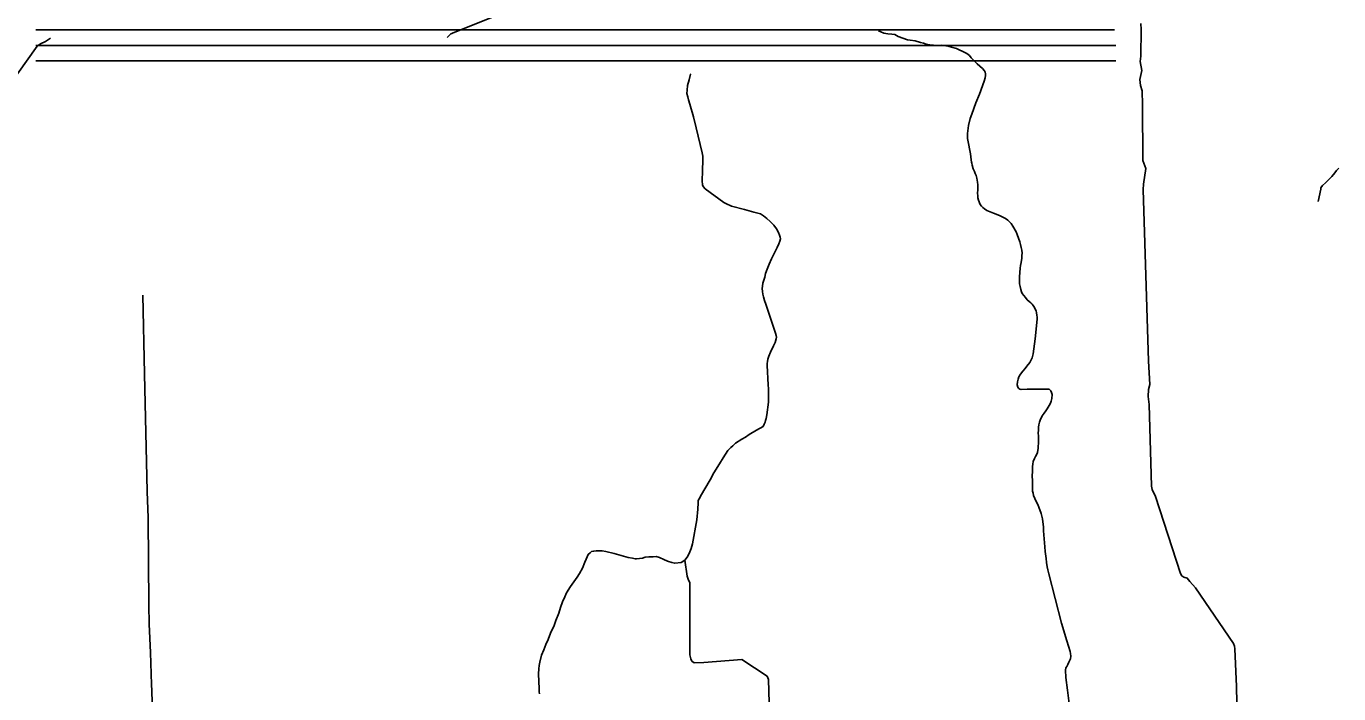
# Model space of a CAD drawing. Extents: x 1671357 to 13005564, y 567358 to 14261451.
# Drawn here: x 12758283.28 to 12758325.89, y 14259916.31 to 14259937.97 of the extents above; entities that cross this region are included whole.
import ezdxf

# ---------------------------------------------------------------- set-up
doc = ezdxf.new("R2010")
doc.units = 0
for name, color, linetype in [('31', 7, 'Continuous'), ('32', 7, 'Continuous'), ('43', 7, 'Continuous'), ('Default', 7, 'Continuous')]:
    doc.layers.add(name, color=color, linetype=linetype)

msp = doc.modelspace()

# ---------------------------------------------------------------- linework, layer by layer
at = {"layer": '31'}
for points in [[(12758304.849, 14259936.433), (12758304.845, 14259936.414), (12758304.802, 14259936.232), (12758304.747, 14259936.052), (12758304.73, 14259935.897), (12758304.728, 14259935.796), (12758304.76, 14259935.683), (12758304.778, 14259935.585), (12758304.817, 14259935.45), (12758304.939, 14259935.034), (12758305.028, 14259934.672), (12758305.22, 14259933.87), (12758305.239, 14259933.759), (12758305.239, 14259933.643), (12758305.228, 14259933.285), (12758305.221, 14259932.954), (12758305.227, 14259932.829), (12758305.253, 14259932.769), (12758305.322, 14259932.692), (12758305.924, 14259932.252), (12758305.986, 14259932.218), (12758306.169, 14259932.136), (12758306.597, 14259932.021), (12758306.902, 14259931.944), (12758307.114, 14259931.881), (12758307.215, 14259931.821), (12758307.322, 14259931.734), (12758307.43, 14259931.637), (12758307.548, 14259931.513), (12758307.639, 14259931.402), (12758307.7, 14259931.279), (12758307.735, 14259931.193), (12758307.757, 14259931.123), (12758307.764, 14259931.078), (12758307.742, 14259931.001), (12758307.713, 14259930.909), (12758307.658, 14259930.791), (12758307.473, 14259930.424), (12758307.392, 14259930.248), (12758307.331, 14259930.094), (12758307.281, 14259929.948), (12758307.252, 14259929.835), (12758307.194, 14259929.639), (12758307.179, 14259929.541), (12758307.172, 14259929.465), (12758307.177, 14259929.368), (12758307.193, 14259929.276), (12758307.213, 14259929.189), (12758307.25, 14259929.072), (12758307.29, 14259928.952), (12758307.602, 14259928.012), (12758307.624, 14259927.939), (12758307.63, 14259927.882), (12758307.622, 14259927.825), (12758307.588, 14259927.708), (12758307.541, 14259927.6), (12758307.445, 14259927.401), (12758307.385, 14259927.268), (12758307.352, 14259927.171), (12758307.339, 14259927.097), (12758307.329, 14259927.028), (12758307.329, 14259926.962), (12758307.369, 14259926.332), (12758307.379, 14259926.201), (12758307.377, 14259925.998), (12758307.373, 14259925.876), (12758307.371, 14259925.768), (12758307.317, 14259925.363), (12758307.296, 14259925.242), (12758307.28, 14259925.175), (12758307.262, 14259925.122), (12758307.234, 14259925.056), (12758307.201, 14259924.988), (12758306.987, 14259924.863), (12758306.752, 14259924.721), (12758306.624, 14259924.64), (12758306.513, 14259924.574), (12758306.305, 14259924.438), (12758306.217, 14259924.353), (12758306.148, 14259924.3), (12758306.057, 14259924.202), (12758305.902, 14259923.963), (12758305.779, 14259923.767), (12758305.603, 14259923.479), (12758305.482, 14259923.249), (12758305.312, 14259922.958), (12758305.196, 14259922.774), (12758305.12, 14259922.635), (12758305.097, 14259922.577), (12758305.088, 14259922.502), (12758305.08, 14259922.301), (12758305.05, 14259921.954)], [(12758325.892, 14259933.366), (12758325.821, 14259933.296), (12758325.759, 14259933.215), (12758325.671, 14259933.097), (12758325.544, 14259932.975), (12758325.462, 14259932.897), (12758325.365, 14259932.809), (12758325.312, 14259932.73), (12758325.305, 14259932.682), (12758325.227, 14259932.282)], [(12758305.05, 14259921.954), (12758304.908, 14259921.174), (12758304.862, 14259921.018), (12758304.796, 14259920.858), (12758304.73, 14259920.74), (12758304.663, 14259920.648), (12758304.535, 14259920.564), (12758304.333, 14259920.542), (12758304.237, 14259920.571), (12758304.099, 14259920.617), (12758303.976, 14259920.67), (12758303.836, 14259920.728), (12758303.729, 14259920.766), (12758303.628, 14259920.757), (12758303.485, 14259920.75), (12758303.373, 14259920.74), (12758303.289, 14259920.709), (12758303.089, 14259920.688), (12758303.047, 14259920.691), (12758302.957, 14259920.714), (12758302.824, 14259920.732), (12758302.359, 14259920.857), (12758302.091, 14259920.929), (12758301.973, 14259920.948), (12758301.878, 14259920.947), (12758301.776, 14259920.947), (12758301.695, 14259920.933), (12758301.625, 14259920.925), (12758301.583, 14259920.887), (12758301.524, 14259920.832), (12758301.485, 14259920.758), (12758301.456, 14259920.673), (12758301.417, 14259920.583), (12758301.331, 14259920.382), (12758301.237, 14259920.207), (12758301.165, 14259920.091), (12758300.95, 14259919.794), (12758300.815, 14259919.586), (12758300.759, 14259919.453), (12758300.687, 14259919.29), (12758300.623, 14259919.105), (12758300.572, 14259918.929), (12758300.475, 14259918.682), (12758300.414, 14259918.522), (12758300.301, 14259918.274), (12758300.216, 14259918.068), (12758300.151, 14259917.91), (12758300.077, 14259917.738), (12758300.01, 14259917.56), (12758299.951, 14259917.338), (12758299.93, 14259917.227), (12758299.923, 14259917.114), (12758299.909, 14259916.95), (12758299.926, 14259916.469), (12758299.933, 14259916.369), (12758299.936, 14259916.308)]]:
    msp.add_lwpolyline(points, dxfattribs=at)
at = {"layer": '32'}
for points in [[(12758310.952, 14259937.83), (12758311.019, 14259937.794), (12758311.123, 14259937.754), (12758311.251, 14259937.724), (12758311.382, 14259937.713), (12758311.478, 14259937.703), (12758311.582, 14259937.638), (12758311.887, 14259937.536), (12758311.979, 14259937.52), (12758312.137, 14259937.499), (12758312.313, 14259937.451), (12758312.403, 14259937.424), (12758312.497, 14259937.395), (12758312.618, 14259937.37), (12758312.734, 14259937.363), (12758312.876, 14259937.352), (12758312.996, 14259937.358), (12758313.207, 14259937.333), (12758313.313, 14259937.296), (12758313.476, 14259937.249), (12758313.769, 14259937.11), (12758313.813, 14259937.089), (12758313.897, 14259937.025), (12758313.96, 14259936.947), (12758314.149, 14259936.754), (12758314.239, 14259936.675), (12758314.319, 14259936.604), (12758314.384, 14259936.526), (12758314.407, 14259936.479), (12758314.422, 14259936.432), (12758314.422, 14259936.375), (12758314.411, 14259936.297), (12758314.382, 14259936.188), (12758314.226, 14259935.765), (12758314.112, 14259935.485), (12758313.977, 14259935.12), (12758313.928, 14259934.981), (12758313.868, 14259934.753), (12758313.837, 14259934.495), (12758313.834, 14259934.417), (12758313.838, 14259934.33), (12758313.857, 14259934.226), (12758313.884, 14259934.111), (12758313.903, 14259933.998), (12758313.929, 14259933.829), (12758313.946, 14259933.735), (12758313.955, 14259933.636), (12758313.967, 14259933.568), (12758313.978, 14259933.525), (12758313.987, 14259933.463), (12758314.022, 14259933.35), (12758314.059, 14259933.262), (12758314.089, 14259933.194), (12758314.118, 14259933.127), (12758314.144, 14259933.048), (12758314.164, 14259932.913), (12758314.17, 14259932.828), (12758314.171, 14259932.743), (12758314.17, 14259932.67), (12758314.164, 14259932.556), (12758314.169, 14259932.467), (12758314.173, 14259932.41), (12758314.193, 14259932.333), (12758314.245, 14259932.192), (12758314.291, 14259932.135), (12758314.336, 14259932.089), (12758314.39, 14259932.047), (12758314.464, 14259931.998), (12758314.576, 14259931.95), (12758314.685, 14259931.905), (12758314.878, 14259931.831), (12758314.989, 14259931.776), (12758315.073, 14259931.729), (12758315.141, 14259931.678), (12758315.251, 14259931.57), (12758315.307, 14259931.48), (12758315.419, 14259931.3), (12758315.45, 14259931.219), (12758315.534, 14259930.979), (12758315.558, 14259930.886), (12758315.58, 14259930.798), (12758315.602, 14259930.709), (12758315.609, 14259930.614), (12758315.606, 14259930.536), (12758315.598, 14259930.443), (12758315.576, 14259930.311), (12758315.561, 14259930.204), (12758315.549, 14259930.118), (12758315.528, 14259929.838), (12758315.521, 14259929.714), (12758315.53, 14259929.614), (12758315.542, 14259929.531), (12758315.564, 14259929.427), (12758315.59, 14259929.354), (12758315.616, 14259929.298), (12758315.662, 14259929.231), (12758315.717, 14259929.17)], [(12758287.058, 14259929.242), (12758287.114, 14259926.694), (12758287.201, 14259922.869), (12758287.23, 14259922.017)], [(12758315.717, 14259929.17), (12758315.773, 14259929.099), (12758315.837, 14259929.041), (12758315.89, 14259928.999), (12758315.933, 14259928.955), (12758315.971, 14259928.91), (12758316.015, 14259928.845), (12758316.039, 14259928.795), (12758316.064, 14259928.735), (12758316.078, 14259928.674), (12758316.09, 14259928.601), (12758316.096, 14259928.529), (12758316.096, 14259928.47), (12758316.032, 14259927.833), (12758315.987, 14259927.499), (12758315.967, 14259927.338), (12758315.934, 14259927.208), (12758315.863, 14259927.063), (12758315.768, 14259926.942), (12758315.706, 14259926.868), (12758315.631, 14259926.784), (12758315.561, 14259926.684), (12758315.499, 14259926.593), (12758315.479, 14259926.524), (12758315.455, 14259926.434), (12758315.453, 14259926.333), (12758315.471, 14259926.265), (12758315.493, 14259926.23), (12758315.516, 14259926.21), (12758315.539, 14259926.197), (12758315.574, 14259926.183), (12758315.777, 14259926.194), (12758316.486, 14259926.196), (12758316.543, 14259926.139), (12758316.568, 14259926.085), (12758316.585, 14259926.027), (12758316.571, 14259925.889), (12758316.556, 14259925.809), (12758316.534, 14259925.745), (12758316.483, 14259925.664), (12758316.424, 14259925.561), (12758316.377, 14259925.495), (12758316.323, 14259925.417), (12758316.261, 14259925.328), (12758316.237, 14259925.272), (12758316.208, 14259925.218), (12758316.179, 14259925.129), (12758316.157, 14259925.039), (12758316.145, 14259924.963), (12758316.139, 14259924.862), (12758316.136, 14259924.771), (12758316.143, 14259924.678), (12758316.142, 14259924.594), (12758316.142, 14259924.495), (12758316.13, 14259924.282), (12758316.112, 14259924.141), (12758316.077, 14259924.06), (12758316.046, 14259924.009), (12758316.011, 14259923.945), (12758315.968, 14259923.847), (12758315.954, 14259923.759), (12758315.951, 14259923.687), (12758315.947, 14259923.538), (12758315.939, 14259923.373), (12758315.942, 14259923.227), (12758315.948, 14259923.103), (12758315.944, 14259922.987), (12758315.948, 14259922.885), (12758315.965, 14259922.822), (12758315.983, 14259922.739), (12758316.02, 14259922.646), (12758316.067, 14259922.548), (12758316.118, 14259922.453), (12758316.155, 14259922.361), (12758316.229, 14259922.158), (12758316.269, 14259921.987), (12758316.281, 14259921.888), (12758316.3, 14259921.729), (12758316.303, 14259921.595), (12758316.349, 14259921.079), (12758316.36, 14259920.922), (12758316.392, 14259920.704), (12758316.406, 14259920.57), (12758316.422, 14259920.432), (12758316.443, 14259920.328), (12758316.479, 14259920.2), (12758316.894, 14259918.598), (12758317.061, 14259918.03), (12758317.174, 14259917.676), (12758317.182, 14259917.619), (12758317.188, 14259917.53), (12758317.176, 14259917.442), (12758317.125, 14259917.332), (12758317.097, 14259917.259), (12758317.059, 14259917.193), (12758317.031, 14259917.147), (12758317.018, 14259917.07), (12758317.028, 14259916.841), (12758317.082, 14259916.428)], [(12758287.23, 14259922.017), (12758287.26, 14259919.193), (12758287.263, 14259918.562), (12758287.308, 14259917.65), (12758287.346, 14259916.607), (12758287.357, 14259916.402), (12758287.478, 14259911.811), (12758287.464, 14259911.678)], [(12758305.278, 14259917.327), (12758304.964, 14259917.316), (12758304.882, 14259917.369), (12758304.853, 14259917.44), (12758304.826, 14259917.576), (12758304.823, 14259919.912), (12758304.768, 14259920.03), (12758304.736, 14259920.127), (12758304.663, 14259920.648)], [(12758308.184, 14259913.478), (12758307.683, 14259913.212), (12758307.605, 14259913.18), (12758307.505, 14259913.216), (12758307.465, 14259913.34), (12758307.484, 14259913.483), (12758307.485, 14259914.271), (12758307.469, 14259914.518), (12758307.447, 14259914.671), (12758307.431, 14259914.879), (12758307.374, 14259916.774), (12758307.332, 14259916.877), (12758306.507, 14259917.42), (12758305.278, 14259917.327)], [(12758317.082, 14259916.428), (12758317.192, 14259915.558), (12758317.227, 14259915.445), (12758317.303, 14259915.313), (12758317.405, 14259915.226), (12758317.494, 14259915.105), (12758317.519, 14259914.997), (12758317.503, 14259914.708), (12758317.66, 14259908.606)]]:
    msp.add_lwpolyline(points, dxfattribs=at)
at = {"layer": '43'}
for points in [[(12758298.416, 14259938.272), (12758297.132, 14259937.765), (12758297.09, 14259937.742), (12758297.064, 14259937.725), (12758296.939, 14259937.614)], [(12758319.464, 14259938.058), (12758319.474, 14259937.874), (12758319.47, 14259936.999), (12758319.438, 14259936.829), (12758319.497, 14259936.535), (12758319.433, 14259936.242), (12758319.451, 14259936.049), (12758319.506, 14259935.879), (12758319.52, 14259935.42), (12758319.528, 14259933.618), (12758319.624, 14259933.359), (12758319.55, 14259932.847), (12758319.541, 14259932.676), (12758319.709, 14259927.1), (12758319.761, 14259926.345), (12758319.712, 14259926.184), (12758319.703, 14259925.955), (12758319.736, 14259925.702), (12758319.816, 14259923.051), (12758319.833, 14259922.942), (12758319.942, 14259922.715), (12758320.753, 14259920.216), (12758320.794, 14259920.136), (12758320.862, 14259920.091), (12758320.973, 14259920.064), (12758321.058, 14259919.947), (12758321.236, 14259919.746), (12758322.473, 14259917.944), (12758322.503, 14259917.857), (12758322.517, 14259917.763), (12758322.566, 14259916.542)], [(12758284.061, 14259937.589), (12758283.903, 14259937.478), (12758283.74, 14259937.401), (12758283.628, 14259937.332), (12758282.989, 14259936.426)], [(12758322.566, 14259916.542), (12758322.654, 14259912.239)]]:
    msp.add_lwpolyline(points, dxfattribs=at)
at = {"layer": 'Default'}
for p, q in [((12758283.582, 14259937.854), (12758318.611, 14259937.854)), ((12758318.651, 14259937.353), (12758283.582, 14259937.353)), ((12758283.582, 14259937.353), (12758318.611, 14259937.353)), ((12758318.651, 14259936.852), (12758283.582, 14259936.852)), ((12758311.483, 14259936.853), (12758318.611, 14259936.853))]:
    msp.add_line(p, q, dxfattribs=at)

doc.saveas('drawing.dxf')
